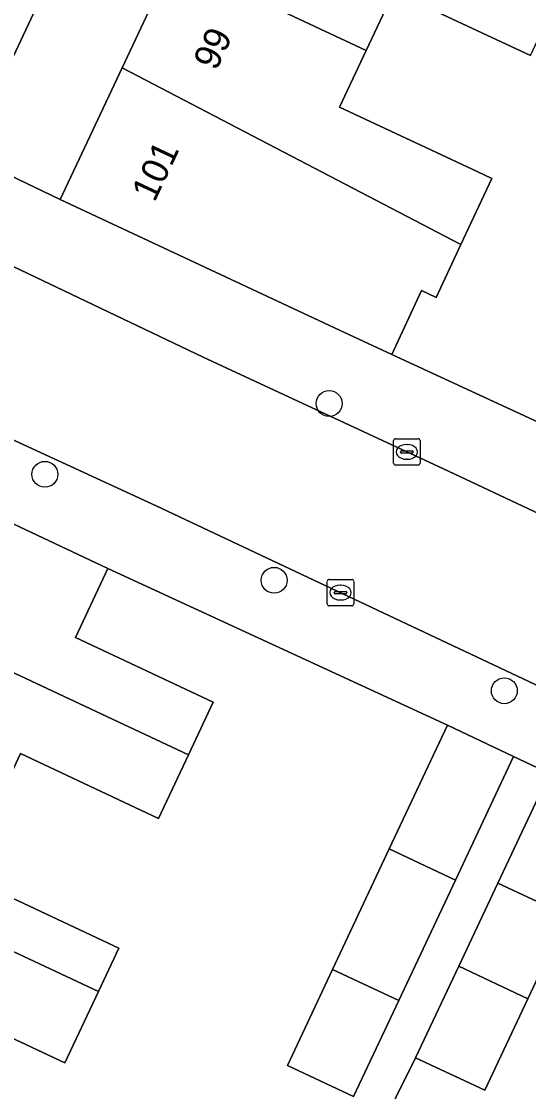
# Model space of a CAD drawing. Extents: x 159817 to 160765, y 380688 to 381638.
# Drawn here: x 160120.19 to 160139.34, y 381282.13 to 381322.59 of the extents above; entities that cross this region are included whole.
import ezdxf

# ---------------------------------------------------------------- set-up
doc = ezdxf.new("R2010")
doc.units = 0
for name, color, linetype in [('IMGEO_Boom', 7, 'Continuous'), ('IMGEO_Erf', 7, 'Continuous'), ('IMGEO_Kolk', 7, 'Continuous'), ('IMGEO_Muur', 7, 'Continuous'), ('IMGEO_Pand', 7, 'Continuous'), ('IMGEO_Pand_nummerreeks', 7, 'Continuous'), ('IMGEO_Rijbaan_lokaal_open', 7, 'Continuous'), ('IMGEO_Voetpad_halfverhard', 7, 'Continuous'), ('IMGEO_Voetpad_open', 7, 'Continuous')]:
    doc.layers.add(name, color=color, linetype=linetype)

msp = doc.modelspace()

# ---------------------------------------------------------------- linework, layer by layer
at = {"layer": 'IMGEO_Boom'}
for centre in [(160131.811, 381308.143), (160121.076, 381305.467), (160129.731, 381301.458), (160138.428, 381297.283)]:
    msp.add_circle(centre, 0.489, dxfattribs=at)
at = {"layer": 'IMGEO_Erf'}
for points in [[(160158.582, 381403.815), (160118.127, 381317.544), (160121.655, 381315.852), (160123.99, 381320.83), (160126.02, 381325.159)], [(160139.414, 381321.305), (160134.252, 381323.726), (160133.205, 381321.494), (160132.201, 381319.352), (160137.405, 381316.912), (160137.962, 381316.651), (160136.79, 381314.152), (160135.853, 381312.155), (160135.297, 381312.416), (160134.175, 381309.996), (160140.363, 381307.133)], [(160132.734, 381281.939), (160130.233, 381283.114), (160131.938, 381286.743), (160134.079, 381291.301), (160136.276, 381295.978), (160123.457, 381301.906), (160122.229, 381299.292), (160127.431, 381296.849), (160126.495, 381294.858), (160125.368, 381292.458), (160120.15, 381294.91), (160119.233, 381292.957), (160119.113, 381292.702), (160119.708, 381292.422), (160118.585, 381290.031), (160123.869, 381287.549), (160123.097, 381285.905), (160121.832, 381283.211), (160116.612, 381285.663), (160115.75, 381283.828), (160114.495, 381281.157)], [(160140.131, 381294.157), (160138.183, 381290.011), (160140.795, 381288.783), (160139.318, 381285.64), (160137.691, 381282.177), (160135.079, 381283.404), (160132.883, 381278.984), (160135.495, 381277.756), (160134.018, 381274.613), (160132.391, 381271.15), (160129.779, 381272.377), (160127.604, 381267.95), (160130.216, 381266.722), (160128.739, 381263.579), (160127.112, 381260.116), (160124.5, 381261.343), (160123.26, 381258.703), (160122.224, 381259.211), (160121.816, 381258.327)]]:
    msp.add_lwpolyline(points, dxfattribs=at)
at = {"layer": 'IMGEO_Kolk'}
for p, q in [((160134.246, 381305.887), (160134.246, 381306.739)), ((160134.321, 381306.813), (160135.173, 381306.813)), ((160134.734, 381306.593), (160134.759, 381306.593)), ((160135.247, 381306.739), (160135.247, 381305.887)), ((160134.505, 381306.307), (160134.505, 381306.319)), ((160134.943, 381306.27), (160134.545, 381306.27)), ((160134.548, 381306.356), (160134.946, 381306.356)), ((160134.989, 381306.319), (160134.989, 381306.307)), ((160135.173, 381305.813), (160134.321, 381305.813)), ((160134.757, 381306.033), (160134.732, 381306.033)), ((160131.738, 381300.568), (160131.738, 381301.42)), ((160131.813, 381301.494), (160132.665, 381301.494)), ((160132.739, 381301.42), (160132.739, 381300.568)), ((160131.997, 381300.988), (160131.997, 381301)), ((160132.435, 381300.951), (160132.037, 381300.951)), ((160132.04, 381301.037), (160132.438, 381301.037)), ((160132.226, 381301.274), (160132.251, 381301.274)), ((160132.481, 381301), (160132.481, 381300.988)), ((160132.665, 381300.494), (160131.813, 381300.494)), ((160132.249, 381300.714), (160132.224, 381300.714))]:
    msp.add_line(p, q, dxfattribs=at)
for points in [[(160134.246, 381305.887), (160134.246, 381306.739)], [(160134.321, 381306.813), (160135.173, 381306.813)], [(160135.247, 381306.739), (160135.247, 381305.887)], [(160135.173, 381305.813), (160134.321, 381305.813)], [(160131.738, 381300.568), (160131.738, 381301.42)], [(160131.813, 381301.494), (160132.665, 381301.494)], [(160132.739, 381301.42), (160132.739, 381300.568)], [(160132.665, 381300.494), (160131.813, 381300.494)]]:
    msp.add_lwpolyline(points, dxfattribs=at)
for centre, radius, start, end in [((160134.323, 381306.737), 0.0765, 91.552, 178.448), ((160134.323, 381306.737), 0.0765, 91.552, 178.448), ((160135.171, 381306.737), 0.0765, 1.552, 88.448), ((160135.171, 381306.737), 0.0765, 1.552, 88.448), ((160134.545, 381306.316), 0.0403, 85.8775, 175.7526), ((160134.542, 381306.306), 0.0366, 178.938, 274.7102), ((160134.946, 381306.313), 0.043, 264.8664, 352.4533), ((160134.95, 381306.318), 0.0386, 1.7309, 96.639), ((160134.323, 381305.889), 0.0765, 181.552, 268.448), ((160134.323, 381305.889), 0.0765, 181.552, 268.448), ((160135.171, 381305.889), 0.0765, 271.552, 358.448), ((160135.171, 381305.889), 0.0765, 271.552, 358.448), ((160131.815, 381301.418), 0.0765, 91.552, 178.448), ((160131.815, 381301.418), 0.0765, 91.552, 178.448), ((160132.663, 381301.418), 0.0765, 1.552, 88.448), ((160132.663, 381301.418), 0.0765, 1.552, 88.448), ((160132.037, 381300.997), 0.0403, 85.8775, 175.7526), ((160132.034, 381300.987), 0.0366, 178.938, 274.7102), ((160132.438, 381300.994), 0.043, 264.8664, 352.4533), ((160132.442, 381300.999), 0.0386, 1.7309, 96.639), ((160131.815, 381300.57), 0.0765, 181.552, 268.448), ((160131.815, 381300.57), 0.0765, 181.552, 268.448), ((160132.663, 381300.57), 0.0765, 271.552, 358.448), ((160132.663, 381300.57), 0.0765, 271.552, 358.448)]:
    msp.add_arc(centre, radius, start, end, dxfattribs=at)
for centre, major_axis, ratio, start_param, end_param in [((160134.733, 381306.313), (-0.387, 0.002), 0.722429, 4.712389, 7.853982), ((160134.758, 381306.313), (-0.39, 0.002), 0.717154, 1.570796, 4.712389), ((160132.225, 381300.994), (-0.387, 0.002), 0.722429, 4.712389, 7.853982), ((160132.25, 381300.994), (-0.39, 0.002), 0.717154, 1.570796, 4.712389)]:
    msp.add_ellipse(centre, major_axis=major_axis, ratio=ratio, start_param=start_param, end_param=end_param, dxfattribs=at)
at = {"layer": 'IMGEO_Muur'}
for points in [[(160132.009, 381311.009), (160143.074, 381305.87)], [(160123.457, 381301.906), (160136.276, 381295.978)]]:
    msp.add_lwpolyline(points, dxfattribs=at)
at = {"layer": 'IMGEO_Pand'}
for points in [[(160133.205, 381321.494), (160134.252, 381323.726), (160139.414, 381321.305), (160140.503, 381323.628), (160128.506, 381329.259), (160126.482, 381324.943), (160126.367, 381324.703)], [(160133.205, 381321.494), (160126.367, 381324.703), (160126.482, 381324.943), (160126.02, 381325.159), (160123.99, 381320.83), (160136.79, 381314.152), (160137.962, 381316.651), (160137.405, 381316.912), (160132.201, 381319.352)], [(160123.99, 381320.83), (160121.655, 381315.852), (160132.009, 381311.009), (160134.175, 381309.996), (160135.297, 381312.416), (160135.853, 381312.155), (160136.79, 381314.152)], [(160114.387, 381300.548), (160126.495, 381294.858), (160127.431, 381296.849), (160122.229, 381299.292), (160123.457, 381301.906), (160116.549, 381305.151)], [(160112.851, 381295.65), (160112.966, 381295.897), (160119.233, 381292.957), (160120.15, 381294.91), (160125.368, 381292.458), (160126.495, 381294.858), (160114.387, 381300.548), (160112.224, 381295.944)], [(160112.851, 381295.65), (160110.95, 381291.603), (160123.097, 381285.905), (160123.869, 381287.549), (160118.585, 381290.031), (160119.708, 381292.422), (160119.113, 381292.702), (160119.233, 381292.957), (160112.966, 381295.897)], [(160136.58, 381290.126), (160138.777, 381294.803), (160136.276, 381295.978), (160134.079, 381291.301)], [(160108.824, 381287.077), (160115.75, 381283.828), (160116.612, 381285.663), (160121.832, 381283.211), (160123.097, 381285.905), (160110.95, 381291.603)], [(160134.441, 381285.574), (160136.58, 381290.126), (160134.079, 381291.301), (160131.938, 381286.743)], [(160139.318, 381285.64), (160140.795, 381288.783), (160138.183, 381290.011), (160136.705, 381286.865)], [(160134.441, 381285.574), (160131.938, 381286.743), (160130.233, 381283.114), (160132.734, 381281.939)], [(160139.318, 381285.64), (160136.705, 381286.865), (160135.079, 381283.404), (160137.691, 381282.177)]]:
    msp.add_lwpolyline(points, close=True, dxfattribs=at)
at = {"layer": 'IMGEO_Rijbaan_lokaal_open'}
msp.add_lwpolyline([(160152.329, 381291.507), (160154.847, 381296.851), (160136.316, 381305.589), (160127.049, 381309.893), (160119.316, 381313.59), (160118.56, 381313.936), (160116.065, 381308.517), (160125.272, 381304.276)], close=True, dxfattribs=at)
at = {"layer": 'IMGEO_Voetpad_halfverhard'}
msp.add_lwpolyline([(160132.883, 381278.984), (160135.079, 381283.404), (160136.705, 381286.865), (160138.183, 381290.011), (160140.131, 381294.157), (160138.777, 381294.803), (160136.58, 381290.126), (160134.441, 381285.574), (160132.734, 381281.939)], dxfattribs=at)
at = {"layer": 'IMGEO_Voetpad_open'}
for points in [[(160118.21, 381314.096), (160118.127, 381317.544), (160158.582, 381403.815), (160159.202, 381405.137), (160197.851, 381487.555)], [(160149.54, 381302.858), (160143.074, 381305.87), (160140.363, 381307.133), (160134.175, 381309.996), (160132.009, 381311.009), (160121.655, 381315.852), (160118.127, 381317.544), (160118.21, 381314.096), (160118.56, 381313.936), (160119.316, 381313.59), (160127.049, 381309.893), (160136.316, 381305.589), (160154.847, 381296.851), (160157.307, 381295.691), (160168.726, 381290.362), (160169.633, 381289.895), (160170.37, 381289.569)], [(160125.272, 381304.276), (160116.065, 381308.517), (160115.647, 381308.709), (160112.977, 381306.833), (160116.549, 381305.151), (160123.457, 381301.906), (160136.276, 381295.978), (160138.777, 381294.803), (160140.131, 381294.157), (160158.319, 381285.48)], [(160168.179, 381284.054), (160167.131, 381284.615), (160165.662, 381285.327), (160154.789, 381290.347), (160152.329, 381291.507), (160125.272, 381304.276)]]:
    msp.add_lwpolyline(points, dxfattribs=at)

# ---------------------------------------------------------------- texts
at = {"layer": 'IMGEO_Pand_nummerreeks'}
for s, p in [('99', (160127.547, 381320.692)), ('101', (160125.218, 381315.724))]:
    msp.add_text(s, height=1, rotation=64.876, dxfattribs=at).set_placement(p)

doc.saveas('drawing.dxf')
